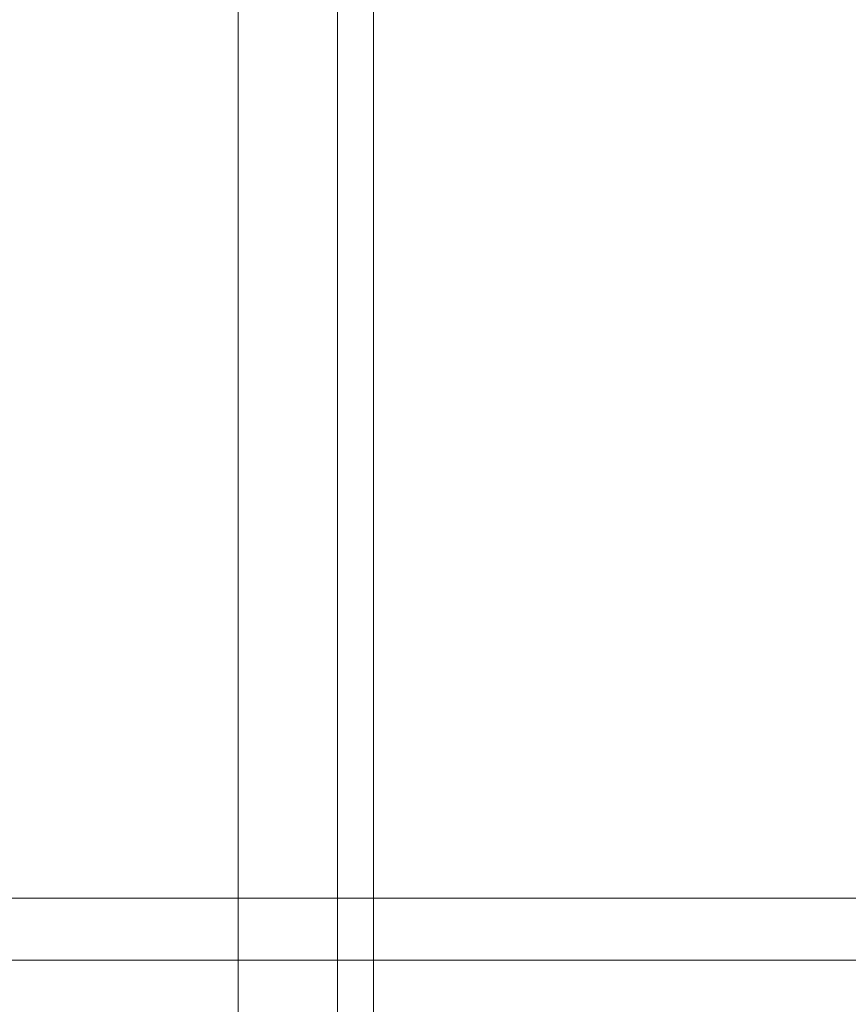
# Model space of a CAD drawing. Header units: millimetres. Extents: x -2233 to 65662, y -50530 to 6847.
# Tile 296 of 656: x 1461 to 1553, y -33612 to -33503. Entities that reach past the tile are written whole.
import ezdxf

# ---------------------------------------------------------------- set-up
doc = ezdxf.new("R2010")
doc.units = ezdxf.units.MM
for name, color, linetype, lineweight in [('COTAS_O', 1, 'Continuous', 0), ('frontal_C03', 7, 'Continuous', 0), ('frontal_tolva', 7, 'Continuous', 0)]:
    doc.layers.add(name, color=color, linetype=linetype, lineweight=lineweight)
doc.dimstyles.new('R19_100', dxfattribs={"dimtxt": 250, "dimasz": 150, "dimexe": 150, "dimexo": 80, "dimgap": 100, "dimtad": 1, "dimtih": 1, "dimtoh": 1, "dimdsep": 46, "dimcen": 0.09, "dimadec": 0, "dimazin": 0, "dimtfac": 1, "dimtdec": 4, "dimtofl": 0, "dimtmove": 0, "dimatfit": 3, "dimfxl": 1, "dimtolj": 1, "dimtzin": 0, "dimarcsym": 0})

# ---------------------------------------------------------------- blocks, each defined once
blk = doc.blocks.new('DIM_R32_39')
at = {"layer": 'COTAS_O'}
for p, q in [((-1725, -33700), (-1575, -33655)), ((1725, -33700), (1575, -33655)), ((-1725, -34400), (-1725, -33700)), ((-1725, -33700), (1725, -33700)), ((-1725, -33700), (-1575, -33745)), ((1725, -33700), (1575, -33745)), ((1725, -34400), (1725, -33700))]:
    blk.add_line(p, q, dxfattribs=at)
blk.add_text('3450 O', height=250, dxfattribs=at).set_placement((0, -33600))

msp = doc.modelspace()

# ---------------------------------------------------------------- linework, layer by layer
at = {"layer": 'frontal_C03'}
for p, q in [((1496, -35048.843), (1496, -32401.175)), ((1500, -32401.175), (1500, -35048.843)), ((1500, -35052.771), (1500, -32405.103)), ((1500, -32888.298), (1500, -35535.966)), ((1496, -32892.227), (1496, -35539.895)), ((1500, -35539.895), (1500, -32892.227)), ((1485, -35988), (1485, -33145.961))]:
    msp.add_line(p, q, dxfattribs=at)
at = {"layer": 'frontal_tolva'}
for p, q in [((1725, -33600), (-1725, -33600)), ((1725, -33606.849), (-1725, -33606.849))]:
    msp.add_line(p, q, dxfattribs=at)

# ---------------------------------------------------------------- dimensions: what is measured, and where the dimension line sits
at = {"layer": 'COTAS_O'}
dim = msp.add_aligned_dim(p1=(-1725, -34400), p2=(1725, -34400), distance=700, text='<> O', dimstyle='R19_100', dxfattribs=at)
dim.commit()
dim.dimension.update_dxf_attribs({"geometry": 'DIM_R32_39', "text_midpoint": (0, -33700)})

doc.saveas('drawing.dxf')
